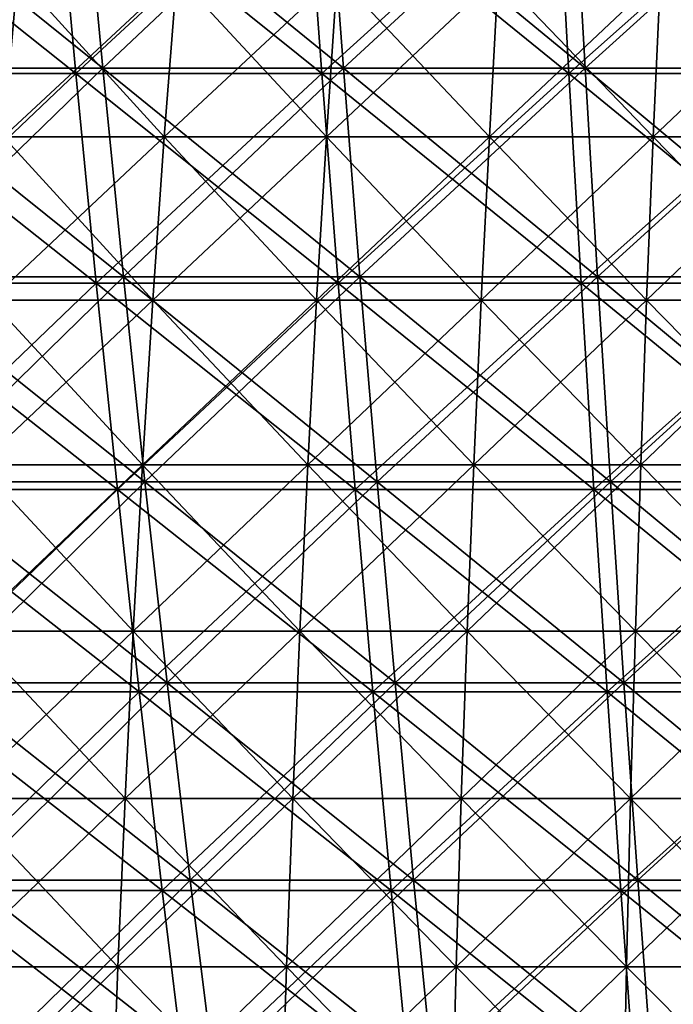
# Model space of a CAD drawing. Header units: millimetres. Extents: x -125 to 125, y -45 to 4025.
# Tile 353 of 656: x -17.08 to -8.45, y 3947.33 to 3960.33. Entities that reach past the tile are written whole.
import ezdxf

# ---------------------------------------------------------------- set-up
doc = ezdxf.new("R2010")
doc.units = ezdxf.units.MM
doc.header["$LTSCALE"] = 6.999206
for name, color, linetype in [('21', 7, 'CONTINUOUS'), ('22', 7, 'CONTINUOUS'), ('23', 7, 'CONTINUOUS'), ('24', 7, 'CONTINUOUS'), ('26', 7, 'CONTINUOUS'), ('27', 7, 'CONTINUOUS')]:
    doc.layers.add(name, color=color, linetype=linetype)

msp = doc.modelspace()

# ---------------------------------------------------------------- linework, layer by layer
at = {"layer": '21', "color": 7, "linetype": 'CONTINUOUS'}
for points in [[(-19.576, 3959.619, 104.724), (-16.342, 3959.619, 105.277), (-19.884, 3962.434, 106.372), (-19.576, 3959.619, 104.724)], [(-19.884, 3962.434, 106.372), (-16.342, 3959.619, 105.277), (-16.599, 3962.434, 106.934), (-19.884, 3962.434, 106.372)], [(-16.342, 3959.619, 105.277), (-13.092, 3959.619, 105.73), (-16.599, 3962.434, 106.934), (-16.342, 3959.619, 105.277)], [(-16.599, 3962.434, 106.934), (-13.092, 3959.619, 105.73), (-13.298, 3962.434, 107.395), (-16.599, 3962.434, 106.934)], [(-13.092, 3959.619, 105.73), (-9.83, 3959.619, 106.083), (-13.298, 3962.434, 107.395), (-13.092, 3959.619, 105.73)], [(-13.298, 3962.434, 107.395), (-9.83, 3959.619, 106.083), (-9.985, 3962.434, 107.753), (-13.298, 3962.434, 107.395)], [(-9.83, 3959.619, 106.083), (-6.559, 3959.619, 106.336), (-9.985, 3962.434, 107.753), (-9.83, 3959.619, 106.083)], [(-9.985, 3962.434, 107.753), (-6.559, 3959.619, 106.336), (-6.662, 3962.434, 108.01), (-9.985, 3962.434, 107.753)], [(-19.255, 3956.849, 103.003), (-16.074, 3956.849, 103.548), (-19.576, 3959.619, 104.724), (-19.255, 3956.849, 103.003)], [(-19.576, 3959.619, 104.724), (-16.074, 3956.849, 103.548), (-16.342, 3959.619, 105.277), (-19.576, 3959.619, 104.724)], [(-16.074, 3956.849, 103.548), (-12.877, 3956.849, 103.993), (-16.342, 3959.619, 105.277), (-16.074, 3956.849, 103.548)], [(-16.342, 3959.619, 105.277), (-12.877, 3956.849, 103.993), (-13.092, 3959.619, 105.73), (-16.342, 3959.619, 105.277)], [(-12.877, 3956.849, 103.993), (-9.669, 3956.849, 104.341), (-13.092, 3959.619, 105.73), (-12.877, 3956.849, 103.993)], [(-13.092, 3959.619, 105.73), (-9.669, 3956.849, 104.341), (-9.83, 3959.619, 106.083), (-13.092, 3959.619, 105.73)], [(-9.669, 3956.849, 104.341), (-6.451, 3956.849, 104.589), (-9.83, 3959.619, 106.083), (-9.669, 3956.849, 104.341)], [(-9.83, 3959.619, 106.083), (-6.451, 3956.849, 104.589), (-6.559, 3959.619, 106.336), (-9.83, 3959.619, 106.083)], [(-18.92, 3954.126, 101.212), (-15.794, 3954.126, 101.747), (-19.255, 3956.849, 103.003), (-18.92, 3954.126, 101.212)], [(-19.255, 3956.849, 103.003), (-15.794, 3954.126, 101.747), (-16.074, 3956.849, 103.548), (-19.255, 3956.849, 103.003)], [(-15.794, 3954.126, 101.747), (-12.653, 3954.126, 102.185), (-16.074, 3956.849, 103.548), (-15.794, 3954.126, 101.747)], [(-16.074, 3956.849, 103.548), (-12.653, 3954.126, 102.185), (-12.877, 3956.849, 103.993), (-16.074, 3956.849, 103.548)], [(-12.653, 3954.126, 102.185), (-9.5, 3954.126, 102.526), (-12.877, 3956.849, 103.993), (-12.653, 3954.126, 102.185)], [(-12.877, 3956.849, 103.993), (-9.5, 3954.126, 102.526), (-9.669, 3956.849, 104.341), (-12.877, 3956.849, 103.993)], [(-9.5, 3954.126, 102.526), (-6.339, 3954.126, 102.77), (-9.669, 3956.849, 104.341), (-9.5, 3954.126, 102.526)], [(-9.669, 3956.849, 104.341), (-6.339, 3954.126, 102.77), (-6.451, 3956.849, 104.589), (-9.669, 3956.849, 104.341)], [(-18.572, 3951.452, 99.352), (-15.504, 3951.452, 99.876), (-18.92, 3954.126, 101.212), (-18.572, 3951.452, 99.352)], [(-18.92, 3954.126, 101.212), (-15.504, 3951.452, 99.876), (-15.794, 3954.126, 101.747), (-18.92, 3954.126, 101.212)], [(-15.504, 3951.452, 99.876), (-12.421, 3951.452, 100.307), (-15.794, 3954.126, 101.747), (-15.504, 3951.452, 99.876)], [(-15.794, 3954.126, 101.747), (-12.421, 3951.452, 100.307), (-12.653, 3954.126, 102.185), (-15.794, 3954.126, 101.747)], [(-12.421, 3951.452, 100.307), (-9.326, 3951.452, 100.641), (-12.653, 3954.126, 102.185), (-12.421, 3951.452, 100.307)], [(-12.653, 3954.126, 102.185), (-9.326, 3951.452, 100.641), (-9.5, 3954.126, 102.526), (-12.653, 3954.126, 102.185)], [(-9.326, 3951.452, 100.641), (-6.222, 3951.452, 100.881), (-9.5, 3954.126, 102.526), (-9.326, 3951.452, 100.641)], [(-9.5, 3954.126, 102.526), (-6.222, 3951.452, 100.881), (-6.339, 3954.126, 102.77), (-9.5, 3954.126, 102.526)], [(-18.211, 3948.828, 97.423), (-15.203, 3948.828, 97.937), (-18.572, 3951.452, 99.352), (-18.211, 3948.828, 97.423)], [(-18.572, 3951.452, 99.352), (-15.203, 3948.828, 97.937), (-15.504, 3951.452, 99.876), (-18.572, 3951.452, 99.352)], [(-15.203, 3948.828, 97.937), (-12.179, 3948.828, 98.359), (-15.504, 3951.452, 99.876), (-15.203, 3948.828, 97.937)], [(-15.504, 3951.452, 99.876), (-12.179, 3948.828, 98.359), (-12.421, 3951.452, 100.307), (-15.504, 3951.452, 99.876)], [(-12.179, 3948.828, 98.359), (-9.145, 3948.828, 98.687), (-12.421, 3951.452, 100.307), (-12.179, 3948.828, 98.359)], [(-12.421, 3951.452, 100.307), (-9.145, 3948.828, 98.687), (-9.326, 3951.452, 100.641), (-12.421, 3951.452, 100.307)], [(-9.145, 3948.828, 98.687), (-6.101, 3948.828, 98.922), (-9.326, 3951.452, 100.641), (-9.145, 3948.828, 98.687)], [(-9.326, 3951.452, 100.641), (-6.101, 3948.828, 98.922), (-6.222, 3951.452, 100.881), (-9.326, 3951.452, 100.641)], [(-17.838, 3946.257, 95.427), (-14.891, 3946.257, 95.931), (-18.211, 3948.828, 97.423), (-17.838, 3946.257, 95.427)], [(-18.211, 3948.828, 97.423), (-14.891, 3946.257, 95.931), (-15.203, 3948.828, 97.937), (-18.211, 3948.828, 97.423)], [(-14.891, 3946.257, 95.931), (-11.93, 3946.257, 96.344), (-15.203, 3948.828, 97.937), (-14.891, 3946.257, 95.931)], [(-15.203, 3948.828, 97.937), (-11.93, 3946.257, 96.344), (-12.179, 3948.828, 98.359), (-15.203, 3948.828, 97.937)], [(-11.93, 3946.257, 96.344), (-8.957, 3946.257, 96.666), (-12.179, 3948.828, 98.359), (-11.93, 3946.257, 96.344)], [(-12.179, 3948.828, 98.359), (-8.957, 3946.257, 96.666), (-9.145, 3948.828, 98.687), (-12.179, 3948.828, 98.359)], [(-8.957, 3946.257, 96.666), (-5.976, 3946.257, 96.896), (-9.145, 3948.828, 98.687), (-8.957, 3946.257, 96.666)], [(-9.145, 3948.828, 98.687), (-5.976, 3946.257, 96.896), (-6.101, 3948.828, 98.922), (-9.145, 3948.828, 98.687)]]:
    msp.add_3dface(points, dxfattribs=at)
at = {"layer": '22', "color": 7, "linetype": 'CONTINUOUS'}
for points in [[(-16.599, 3962.434, -106.934), (-19.576, 3959.619, -104.724), (-19.884, 3962.434, -106.372), (-16.599, 3962.434, -106.934)], [(-16.342, 3959.619, -105.277), (-19.576, 3959.619, -104.724), (-16.599, 3962.434, -106.934), (-16.342, 3959.619, -105.277)], [(-13.298, 3962.434, -107.395), (-16.342, 3959.619, -105.277), (-16.599, 3962.434, -106.934), (-13.298, 3962.434, -107.395)], [(-13.092, 3959.619, -105.73), (-16.342, 3959.619, -105.277), (-13.298, 3962.434, -107.395), (-13.092, 3959.619, -105.73)], [(-9.985, 3962.434, -107.753), (-13.092, 3959.619, -105.73), (-13.298, 3962.434, -107.395), (-9.985, 3962.434, -107.753)], [(-9.83, 3959.619, -106.083), (-13.092, 3959.619, -105.73), (-9.985, 3962.434, -107.753), (-9.83, 3959.619, -106.083)], [(-6.662, 3962.434, -108.01), (-9.83, 3959.619, -106.083), (-9.985, 3962.434, -107.753), (-6.662, 3962.434, -108.01)], [(-6.559, 3959.619, -106.336), (-9.83, 3959.619, -106.083), (-6.662, 3962.434, -108.01), (-6.559, 3959.619, -106.336)], [(-16.342, 3959.619, -105.277), (-19.255, 3956.849, -103.003), (-19.576, 3959.619, -104.724), (-16.342, 3959.619, -105.277)], [(-16.074, 3956.849, -103.548), (-19.255, 3956.849, -103.003), (-16.342, 3959.619, -105.277), (-16.074, 3956.849, -103.548)], [(-13.092, 3959.619, -105.73), (-16.074, 3956.849, -103.548), (-16.342, 3959.619, -105.277), (-13.092, 3959.619, -105.73)], [(-12.877, 3956.849, -103.993), (-16.074, 3956.849, -103.548), (-13.092, 3959.619, -105.73), (-12.877, 3956.849, -103.993)], [(-9.83, 3959.619, -106.083), (-12.877, 3956.849, -103.993), (-13.092, 3959.619, -105.73), (-9.83, 3959.619, -106.083)], [(-9.669, 3956.849, -104.341), (-12.877, 3956.849, -103.993), (-9.83, 3959.619, -106.083), (-9.669, 3956.849, -104.341)], [(-6.559, 3959.619, -106.336), (-9.669, 3956.849, -104.341), (-9.83, 3959.619, -106.083), (-6.559, 3959.619, -106.336)], [(-6.451, 3956.849, -104.589), (-9.669, 3956.849, -104.341), (-6.559, 3959.619, -106.336), (-6.451, 3956.849, -104.589)], [(-16.074, 3956.849, -103.548), (-18.92, 3954.126, -101.212), (-19.255, 3956.849, -103.003), (-16.074, 3956.849, -103.548)], [(-15.794, 3954.126, -101.747), (-18.92, 3954.126, -101.212), (-16.074, 3956.849, -103.548), (-15.794, 3954.126, -101.747)], [(-12.877, 3956.849, -103.993), (-15.794, 3954.126, -101.747), (-16.074, 3956.849, -103.548), (-12.877, 3956.849, -103.993)], [(-12.653, 3954.126, -102.185), (-15.794, 3954.126, -101.747), (-12.877, 3956.849, -103.993), (-12.653, 3954.126, -102.185)], [(-9.669, 3956.849, -104.341), (-12.653, 3954.126, -102.185), (-12.877, 3956.849, -103.993), (-9.669, 3956.849, -104.341)], [(-9.5, 3954.126, -102.526), (-12.653, 3954.126, -102.185), (-9.669, 3956.849, -104.341), (-9.5, 3954.126, -102.526)], [(-6.451, 3956.849, -104.589), (-9.5, 3954.126, -102.526), (-9.669, 3956.849, -104.341), (-6.451, 3956.849, -104.589)], [(-6.339, 3954.126, -102.77), (-9.5, 3954.126, -102.526), (-6.451, 3956.849, -104.589), (-6.339, 3954.126, -102.77)], [(-15.794, 3954.126, -101.747), (-18.572, 3951.452, -99.352), (-18.92, 3954.126, -101.212), (-15.794, 3954.126, -101.747)], [(-15.504, 3951.452, -99.876), (-18.572, 3951.452, -99.352), (-15.794, 3954.126, -101.747), (-15.504, 3951.452, -99.876)], [(-12.653, 3954.126, -102.185), (-15.504, 3951.452, -99.876), (-15.794, 3954.126, -101.747), (-12.653, 3954.126, -102.185)], [(-12.421, 3951.452, -100.307), (-15.504, 3951.452, -99.876), (-12.653, 3954.126, -102.185), (-12.421, 3951.452, -100.307)], [(-9.5, 3954.126, -102.526), (-12.421, 3951.452, -100.307), (-12.653, 3954.126, -102.185), (-9.5, 3954.126, -102.526)], [(-9.326, 3951.452, -100.641), (-12.421, 3951.452, -100.307), (-9.5, 3954.126, -102.526), (-9.326, 3951.452, -100.641)], [(-6.339, 3954.126, -102.77), (-9.326, 3951.452, -100.641), (-9.5, 3954.126, -102.526), (-6.339, 3954.126, -102.77)], [(-6.222, 3951.452, -100.881), (-9.326, 3951.452, -100.641), (-6.339, 3954.126, -102.77), (-6.222, 3951.452, -100.881)], [(-15.504, 3951.452, -99.876), (-18.211, 3948.828, -97.423), (-18.572, 3951.452, -99.352), (-15.504, 3951.452, -99.876)], [(-15.203, 3948.828, -97.937), (-18.211, 3948.828, -97.423), (-15.504, 3951.452, -99.876), (-15.203, 3948.828, -97.937)], [(-12.421, 3951.452, -100.307), (-15.203, 3948.828, -97.937), (-15.504, 3951.452, -99.876), (-12.421, 3951.452, -100.307)], [(-12.179, 3948.828, -98.359), (-15.203, 3948.828, -97.937), (-12.421, 3951.452, -100.307), (-12.179, 3948.828, -98.359)], [(-9.326, 3951.452, -100.641), (-12.179, 3948.828, -98.359), (-12.421, 3951.452, -100.307), (-9.326, 3951.452, -100.641)], [(-9.145, 3948.828, -98.687), (-12.179, 3948.828, -98.359), (-9.326, 3951.452, -100.641), (-9.145, 3948.828, -98.687)], [(-6.222, 3951.452, -100.881), (-9.145, 3948.828, -98.687), (-9.326, 3951.452, -100.641), (-6.222, 3951.452, -100.881)], [(-6.101, 3948.828, -98.922), (-9.145, 3948.828, -98.687), (-6.222, 3951.452, -100.881), (-6.101, 3948.828, -98.922)], [(-15.203, 3948.828, -97.937), (-17.838, 3946.257, -95.427), (-18.211, 3948.828, -97.423), (-15.203, 3948.828, -97.937)], [(-14.891, 3946.257, -95.931), (-17.838, 3946.257, -95.427), (-15.203, 3948.828, -97.937), (-14.891, 3946.257, -95.931)], [(-12.179, 3948.828, -98.359), (-14.891, 3946.257, -95.931), (-15.203, 3948.828, -97.937), (-12.179, 3948.828, -98.359)], [(-11.93, 3946.257, -96.344), (-14.891, 3946.257, -95.931), (-12.179, 3948.828, -98.359), (-11.93, 3946.257, -96.344)], [(-9.145, 3948.828, -98.687), (-11.93, 3946.257, -96.344), (-12.179, 3948.828, -98.359), (-9.145, 3948.828, -98.687)], [(-8.957, 3946.257, -96.666), (-11.93, 3946.257, -96.344), (-9.145, 3948.828, -98.687), (-8.957, 3946.257, -96.666)], [(-6.101, 3948.828, -98.922), (-8.957, 3946.257, -96.666), (-9.145, 3948.828, -98.687), (-6.101, 3948.828, -98.922)], [(-5.976, 3946.257, -96.896), (-8.957, 3946.257, -96.666), (-6.101, 3948.828, -98.922), (-5.976, 3946.257, -96.896)]]:
    msp.add_3dface(points, dxfattribs=at)
at = {"layer": '23', "color": 7, "linetype": 'CONTINUOUS'}
for points in [[(-19.152, 3959.688, -102.453), (-15.988, 3959.688, -102.994), (-19.465, 3962.489, -104.128), (-19.152, 3959.688, -102.453)], [(-19.465, 3962.489, -104.128), (-15.988, 3959.688, -102.994), (-16.249, 3962.489, -104.678), (-19.465, 3962.489, -104.128)], [(-15.988, 3959.688, -102.994), (-12.808, 3959.688, -103.438), (-16.249, 3962.489, -104.678), (-15.988, 3959.688, -102.994)], [(-16.249, 3962.489, -104.678), (-12.808, 3959.688, -103.438), (-13.018, 3962.489, -105.128), (-16.249, 3962.489, -104.678)], [(-12.808, 3959.688, -103.438), (-9.617, 3959.688, -103.783), (-13.018, 3962.489, -105.128), (-12.808, 3959.688, -103.438)], [(-13.018, 3962.489, -105.128), (-9.617, 3959.688, -103.783), (-9.774, 3962.489, -105.479), (-13.018, 3962.489, -105.128)], [(-9.617, 3959.688, -103.783), (-6.416, 3959.688, -104.03), (-9.774, 3962.489, -105.479), (-9.617, 3959.688, -103.783)], [(-9.774, 3962.489, -105.479), (-6.416, 3959.688, -104.03), (-6.521, 3962.489, -105.73), (-9.774, 3962.489, -105.479)], [(-18.825, 3956.933, -100.705), (-15.715, 3956.933, -101.237), (-19.152, 3959.688, -102.453), (-18.825, 3956.933, -100.705)], [(-19.152, 3959.688, -102.453), (-15.715, 3956.933, -101.237), (-15.988, 3959.688, -102.994), (-19.152, 3959.688, -102.453)], [(-15.715, 3956.933, -101.237), (-12.59, 3956.933, -101.673), (-15.988, 3959.688, -102.994), (-15.715, 3956.933, -101.237)], [(-15.988, 3959.688, -102.994), (-12.59, 3956.933, -101.673), (-12.808, 3959.688, -103.438), (-15.988, 3959.688, -102.994)], [(-12.59, 3956.933, -101.673), (-9.453, 3956.933, -102.013), (-12.808, 3959.688, -103.438), (-12.59, 3956.933, -101.673)], [(-12.808, 3959.688, -103.438), (-9.453, 3956.933, -102.013), (-9.617, 3959.688, -103.783), (-12.808, 3959.688, -103.438)], [(-9.453, 3956.933, -102.013), (-6.307, 3956.933, -102.255), (-9.617, 3959.688, -103.783), (-9.453, 3956.933, -102.013)], [(-9.617, 3959.688, -103.783), (-6.307, 3956.933, -102.255), (-6.416, 3959.688, -104.03), (-9.617, 3959.688, -103.783)], [(-18.485, 3954.227, -98.886), (-15.431, 3954.227, -99.408), (-18.825, 3956.933, -100.705), (-18.485, 3954.227, -98.886)], [(-18.825, 3956.933, -100.705), (-15.431, 3954.227, -99.408), (-15.715, 3956.933, -101.237), (-18.825, 3956.933, -100.705)], [(-15.431, 3954.227, -99.408), (-12.362, 3954.227, -99.837), (-15.715, 3956.933, -101.237), (-15.431, 3954.227, -99.408)], [(-15.715, 3956.933, -101.237), (-12.362, 3954.227, -99.837), (-12.59, 3956.933, -101.673), (-15.715, 3956.933, -101.237)], [(-12.362, 3954.227, -99.837), (-9.282, 3954.227, -100.17), (-12.59, 3956.933, -101.673), (-12.362, 3954.227, -99.837)], [(-12.59, 3956.933, -101.673), (-9.282, 3954.227, -100.17), (-9.453, 3956.933, -102.013), (-12.59, 3956.933, -101.673)], [(-9.282, 3954.227, -100.17), (-6.193, 3954.227, -100.408), (-9.453, 3956.933, -102.013), (-9.282, 3954.227, -100.17)], [(-9.453, 3956.933, -102.013), (-6.193, 3954.227, -100.408), (-6.307, 3956.933, -102.255), (-9.453, 3956.933, -102.013)], [(-18.132, 3951.571, -96.997), (-15.136, 3951.571, -97.509), (-18.485, 3954.227, -98.886), (-18.132, 3951.571, -96.997)], [(-18.485, 3954.227, -98.886), (-15.136, 3951.571, -97.509), (-15.431, 3954.227, -99.408), (-18.485, 3954.227, -98.886)], [(-15.136, 3951.571, -97.509), (-12.126, 3951.571, -97.929), (-15.431, 3954.227, -99.408), (-15.136, 3951.571, -97.509)], [(-15.431, 3954.227, -99.408), (-12.126, 3951.571, -97.929), (-12.362, 3954.227, -99.837), (-15.431, 3954.227, -99.408)], [(-12.126, 3951.571, -97.929), (-9.105, 3951.571, -98.256), (-12.362, 3954.227, -99.837), (-12.126, 3951.571, -97.929)], [(-12.362, 3954.227, -99.837), (-9.105, 3951.571, -98.256), (-9.282, 3954.227, -100.17), (-12.362, 3954.227, -99.837)], [(-9.105, 3951.571, -98.256), (-6.075, 3951.571, -98.49), (-9.282, 3954.227, -100.17), (-9.105, 3951.571, -98.256)], [(-9.282, 3954.227, -100.17), (-6.075, 3951.571, -98.49), (-6.193, 3954.227, -100.408), (-9.282, 3954.227, -100.17)], [(-17.766, 3948.967, -95.038), (-14.831, 3948.967, -95.54), (-18.132, 3951.571, -96.997), (-17.766, 3948.967, -95.038)], [(-18.132, 3951.571, -96.997), (-14.831, 3948.967, -95.54), (-15.136, 3951.571, -97.509), (-18.132, 3951.571, -96.997)], [(-14.831, 3948.967, -95.54), (-11.881, 3948.967, -95.952), (-15.136, 3951.571, -97.509), (-14.831, 3948.967, -95.54)], [(-15.136, 3951.571, -97.509), (-11.881, 3948.967, -95.952), (-12.126, 3951.571, -97.929), (-15.136, 3951.571, -97.509)], [(-11.881, 3948.967, -95.952), (-8.921, 3948.967, -96.272), (-12.126, 3951.571, -97.929), (-11.881, 3948.967, -95.952)], [(-12.126, 3951.571, -97.929), (-8.921, 3948.967, -96.272), (-9.105, 3951.571, -98.256), (-12.126, 3951.571, -97.929)], [(-8.921, 3948.967, -96.272), (-5.952, 3948.967, -96.501), (-9.105, 3951.571, -98.256), (-8.921, 3948.967, -96.272)], [(-9.105, 3951.571, -98.256), (-5.952, 3948.967, -96.501), (-6.075, 3951.571, -98.49), (-9.105, 3951.571, -98.256)], [(-17.387, 3946.417, -93.013), (-14.514, 3946.417, -93.504), (-17.766, 3948.967, -95.038), (-17.387, 3946.417, -93.013)], [(-17.766, 3948.967, -95.038), (-14.514, 3946.417, -93.504), (-14.831, 3948.967, -95.54), (-17.766, 3948.967, -95.038)], [(-14.514, 3946.417, -93.504), (-11.628, 3946.417, -93.907), (-14.831, 3948.967, -95.54), (-14.514, 3946.417, -93.504)], [(-14.831, 3948.967, -95.54), (-11.628, 3946.417, -93.907), (-11.881, 3948.967, -95.952), (-14.831, 3948.967, -95.54)], [(-11.628, 3946.417, -93.907), (-8.731, 3946.417, -94.22), (-11.881, 3948.967, -95.952), (-11.628, 3946.417, -93.907)], [(-11.881, 3948.967, -95.952), (-8.731, 3946.417, -94.22), (-8.921, 3948.967, -96.272), (-11.881, 3948.967, -95.952)], [(-8.731, 3946.417, -94.22), (-5.825, 3946.417, -94.444), (-8.921, 3948.967, -96.272), (-8.731, 3946.417, -94.22)], [(-8.921, 3948.967, -96.272), (-5.825, 3946.417, -94.444), (-5.952, 3948.967, -96.501), (-8.921, 3948.967, -96.272)]]:
    msp.add_3dface(points, dxfattribs=at)
at = {"layer": '24', "color": 7, "linetype": 'CONTINUOUS'}
for points in [[(-16.249, 3962.489, 104.678), (-19.152, 3959.688, 102.453), (-19.465, 3962.489, 104.128), (-16.249, 3962.489, 104.678)], [(-15.988, 3959.688, 102.994), (-19.152, 3959.688, 102.453), (-16.249, 3962.489, 104.678), (-15.988, 3959.688, 102.994)], [(-13.018, 3962.489, 105.128), (-15.988, 3959.688, 102.994), (-16.249, 3962.489, 104.678), (-13.018, 3962.489, 105.128)], [(-12.808, 3959.688, 103.438), (-15.988, 3959.688, 102.994), (-13.018, 3962.489, 105.128), (-12.808, 3959.688, 103.438)], [(-9.774, 3962.489, 105.479), (-12.808, 3959.688, 103.438), (-13.018, 3962.489, 105.128), (-9.774, 3962.489, 105.479)], [(-9.617, 3959.688, 103.783), (-12.808, 3959.688, 103.438), (-9.774, 3962.489, 105.479), (-9.617, 3959.688, 103.783)], [(-6.521, 3962.489, 105.73), (-9.617, 3959.688, 103.783), (-9.774, 3962.489, 105.479), (-6.521, 3962.489, 105.73)], [(-6.416, 3959.688, 104.03), (-9.617, 3959.688, 103.783), (-6.521, 3962.489, 105.73), (-6.416, 3959.688, 104.03)], [(-15.988, 3959.688, 102.994), (-18.825, 3956.933, 100.705), (-19.152, 3959.688, 102.453), (-15.988, 3959.688, 102.994)], [(-15.715, 3956.933, 101.237), (-18.825, 3956.933, 100.705), (-15.988, 3959.688, 102.994), (-15.715, 3956.933, 101.237)], [(-12.808, 3959.688, 103.438), (-15.715, 3956.933, 101.237), (-15.988, 3959.688, 102.994), (-12.808, 3959.688, 103.438)], [(-12.59, 3956.933, 101.673), (-15.715, 3956.933, 101.237), (-12.808, 3959.688, 103.438), (-12.59, 3956.933, 101.673)], [(-9.617, 3959.688, 103.783), (-12.59, 3956.933, 101.673), (-12.808, 3959.688, 103.438), (-9.617, 3959.688, 103.783)], [(-9.453, 3956.933, 102.013), (-12.59, 3956.933, 101.673), (-9.617, 3959.688, 103.783), (-9.453, 3956.933, 102.013)], [(-6.416, 3959.688, 104.03), (-9.453, 3956.933, 102.013), (-9.617, 3959.688, 103.783), (-6.416, 3959.688, 104.03)], [(-6.307, 3956.933, 102.255), (-9.453, 3956.933, 102.013), (-6.416, 3959.688, 104.03), (-6.307, 3956.933, 102.255)], [(-15.715, 3956.933, 101.237), (-18.485, 3954.227, 98.886), (-18.825, 3956.933, 100.705), (-15.715, 3956.933, 101.237)], [(-15.431, 3954.227, 99.408), (-18.485, 3954.227, 98.886), (-15.715, 3956.933, 101.237), (-15.431, 3954.227, 99.408)], [(-12.59, 3956.933, 101.673), (-15.431, 3954.227, 99.408), (-15.715, 3956.933, 101.237), (-12.59, 3956.933, 101.673)], [(-12.362, 3954.227, 99.837), (-15.431, 3954.227, 99.408), (-12.59, 3956.933, 101.673), (-12.362, 3954.227, 99.837)], [(-9.453, 3956.933, 102.013), (-12.362, 3954.227, 99.837), (-12.59, 3956.933, 101.673), (-9.453, 3956.933, 102.013)], [(-9.282, 3954.227, 100.17), (-12.362, 3954.227, 99.837), (-9.453, 3956.933, 102.013), (-9.282, 3954.227, 100.17)], [(-6.307, 3956.933, 102.255), (-9.282, 3954.227, 100.17), (-9.453, 3956.933, 102.013), (-6.307, 3956.933, 102.255)], [(-6.193, 3954.227, 100.408), (-9.282, 3954.227, 100.17), (-6.307, 3956.933, 102.255), (-6.193, 3954.227, 100.408)], [(-15.431, 3954.227, 99.408), (-18.132, 3951.571, 96.997), (-18.485, 3954.227, 98.886), (-15.431, 3954.227, 99.408)], [(-15.136, 3951.571, 97.509), (-18.132, 3951.571, 96.997), (-15.431, 3954.227, 99.408), (-15.136, 3951.571, 97.509)], [(-12.362, 3954.227, 99.837), (-15.136, 3951.571, 97.509), (-15.431, 3954.227, 99.408), (-12.362, 3954.227, 99.837)], [(-12.126, 3951.571, 97.929), (-15.136, 3951.571, 97.509), (-12.362, 3954.227, 99.837), (-12.126, 3951.571, 97.929)], [(-9.282, 3954.227, 100.17), (-12.126, 3951.571, 97.929), (-12.362, 3954.227, 99.837), (-9.282, 3954.227, 100.17)], [(-9.105, 3951.571, 98.256), (-12.126, 3951.571, 97.929), (-9.282, 3954.227, 100.17), (-9.105, 3951.571, 98.256)], [(-6.193, 3954.227, 100.408), (-9.105, 3951.571, 98.256), (-9.282, 3954.227, 100.17), (-6.193, 3954.227, 100.408)], [(-6.075, 3951.571, 98.49), (-9.105, 3951.571, 98.256), (-6.193, 3954.227, 100.408), (-6.075, 3951.571, 98.49)], [(-15.136, 3951.571, 97.509), (-17.766, 3948.967, 95.038), (-18.132, 3951.571, 96.997), (-15.136, 3951.571, 97.509)], [(-14.831, 3948.967, 95.54), (-17.766, 3948.967, 95.038), (-15.136, 3951.571, 97.509), (-14.831, 3948.967, 95.54)], [(-12.126, 3951.571, 97.929), (-14.831, 3948.967, 95.54), (-15.136, 3951.571, 97.509), (-12.126, 3951.571, 97.929)], [(-11.881, 3948.967, 95.952), (-14.831, 3948.967, 95.54), (-12.126, 3951.571, 97.929), (-11.881, 3948.967, 95.952)], [(-9.105, 3951.571, 98.256), (-11.881, 3948.967, 95.952), (-12.126, 3951.571, 97.929), (-9.105, 3951.571, 98.256)], [(-8.921, 3948.967, 96.272), (-11.881, 3948.967, 95.952), (-9.105, 3951.571, 98.256), (-8.921, 3948.967, 96.272)], [(-6.075, 3951.571, 98.49), (-8.921, 3948.967, 96.272), (-9.105, 3951.571, 98.256), (-6.075, 3951.571, 98.49)], [(-5.952, 3948.967, 96.501), (-8.921, 3948.967, 96.272), (-6.075, 3951.571, 98.49), (-5.952, 3948.967, 96.501)], [(-14.831, 3948.967, 95.54), (-17.387, 3946.417, 93.013), (-17.766, 3948.967, 95.038), (-14.831, 3948.967, 95.54)], [(-14.514, 3946.417, 93.504), (-17.387, 3946.417, 93.013), (-14.831, 3948.967, 95.54), (-14.514, 3946.417, 93.504)], [(-11.881, 3948.967, 95.952), (-14.514, 3946.417, 93.504), (-14.831, 3948.967, 95.54), (-11.881, 3948.967, 95.952)], [(-11.628, 3946.417, 93.907), (-14.514, 3946.417, 93.504), (-11.881, 3948.967, 95.952), (-11.628, 3946.417, 93.907)], [(-8.921, 3948.967, 96.272), (-11.628, 3946.417, 93.907), (-11.881, 3948.967, 95.952), (-8.921, 3948.967, 96.272)], [(-8.731, 3946.417, 94.22), (-11.628, 3946.417, 93.907), (-8.921, 3948.967, 96.272), (-8.731, 3946.417, 94.22)], [(-5.952, 3948.967, 96.501), (-8.731, 3946.417, 94.22), (-8.921, 3948.967, 96.272), (-5.952, 3948.967, 96.501)], [(-5.825, 3946.417, 94.444), (-8.731, 3946.417, 94.22), (-5.952, 3948.967, 96.501), (-5.825, 3946.417, 94.444)]]:
    msp.add_3dface(points, dxfattribs=at)
at = {"layer": '26', "color": 7, "linetype": 'CONTINUOUS'}
for points in [[(-17.3, 3958.78, 68.785), (-15.174, 3958.78, 69.285), (-17.112, 3960.913, 68.039), (-17.3, 3958.78, 68.785)], [(-17.112, 3960.913, 68.039), (-15.174, 3958.78, 69.285), (-15.009, 3960.913, 68.533), (-17.112, 3960.913, 68.039)], [(-15.174, 3958.78, 69.285), (-13.033, 3958.78, 69.719), (-15.009, 3960.913, 68.533), (-15.174, 3958.78, 69.285)], [(-15.009, 3960.913, 68.533), (-13.033, 3958.78, 69.719), (-12.891, 3960.913, 68.963), (-15.009, 3960.913, 68.533)], [(-13.033, 3958.78, 69.719), (-10.88, 3958.78, 70.088), (-12.891, 3960.913, 68.963), (-13.033, 3958.78, 69.719)], [(-12.891, 3960.913, 68.963), (-10.88, 3958.78, 70.088), (-10.762, 3960.913, 69.327), (-12.891, 3960.913, 68.963)], [(-10.88, 3958.78, 70.088), (-8.716, 3958.78, 70.389), (-10.762, 3960.913, 69.327), (-10.88, 3958.78, 70.088)], [(-10.762, 3960.913, 69.327), (-8.716, 3958.78, 70.389), (-8.622, 3960.913, 69.626), (-10.762, 3960.913, 69.327)], [(-8.716, 3958.78, 70.389), (-6.544, 3958.78, 70.624), (-8.622, 3960.913, 69.626), (-8.716, 3958.78, 70.389)], [(-8.622, 3960.913, 69.626), (-6.544, 3958.78, 70.624), (-6.473, 3960.913, 69.858), (-8.622, 3960.913, 69.626)], [(-17.472, 3956.624, 69.468), (-15.324, 3956.624, 69.973), (-17.3, 3958.78, 68.785), (-17.472, 3956.624, 69.468)], [(-17.3, 3958.78, 68.785), (-15.324, 3956.624, 69.973), (-15.174, 3958.78, 69.285), (-17.3, 3958.78, 68.785)], [(-15.324, 3956.624, 69.973), (-13.162, 3956.624, 70.412), (-15.174, 3958.78, 69.285), (-15.324, 3956.624, 69.973)], [(-15.174, 3958.78, 69.285), (-13.162, 3956.624, 70.412), (-13.033, 3958.78, 69.719), (-15.174, 3958.78, 69.285)], [(-13.162, 3956.624, 70.412), (-10.988, 3956.624, 70.784), (-13.033, 3958.78, 69.719), (-13.162, 3956.624, 70.412)], [(-13.033, 3958.78, 69.719), (-10.988, 3956.624, 70.784), (-10.88, 3958.78, 70.088), (-13.033, 3958.78, 69.719)], [(-10.988, 3956.624, 70.784), (-8.803, 3956.624, 71.089), (-10.88, 3958.78, 70.088), (-10.988, 3956.624, 70.784)], [(-10.88, 3958.78, 70.088), (-8.803, 3956.624, 71.089), (-8.716, 3958.78, 70.389), (-10.88, 3958.78, 70.088)], [(-8.803, 3956.624, 71.089), (-6.609, 3956.624, 71.326), (-8.716, 3958.78, 70.389), (-8.803, 3956.624, 71.089)], [(-8.716, 3958.78, 70.389), (-6.609, 3956.624, 71.326), (-6.544, 3958.78, 70.624), (-8.716, 3958.78, 70.389)], [(-17.628, 3954.448, 70.088), (-15.461, 3954.448, 70.598), (-17.472, 3956.624, 69.468), (-17.628, 3954.448, 70.088)], [(-17.472, 3956.624, 69.468), (-15.461, 3954.448, 70.598), (-15.324, 3956.624, 69.973), (-17.472, 3956.624, 69.468)], [(-15.461, 3954.448, 70.598), (-13.28, 3954.448, 71.04), (-15.324, 3956.624, 69.973), (-15.461, 3954.448, 70.598)], [(-15.324, 3956.624, 69.973), (-13.28, 3954.448, 71.04), (-13.162, 3956.624, 70.412), (-15.324, 3956.624, 69.973)], [(-13.28, 3954.448, 71.04), (-11.086, 3954.448, 71.416), (-13.162, 3956.624, 70.412), (-13.28, 3954.448, 71.04)], [(-13.162, 3956.624, 70.412), (-11.086, 3954.448, 71.416), (-10.988, 3956.624, 70.784), (-13.162, 3956.624, 70.412)], [(-11.086, 3954.448, 71.416), (-8.881, 3954.448, 71.723), (-10.988, 3956.624, 70.784), (-11.086, 3954.448, 71.416)], [(-10.988, 3956.624, 70.784), (-8.881, 3954.448, 71.723), (-8.803, 3956.624, 71.089), (-10.988, 3956.624, 70.784)], [(-8.881, 3954.448, 71.723), (-6.668, 3954.448, 71.963), (-8.803, 3956.624, 71.089), (-8.881, 3954.448, 71.723)], [(-8.803, 3956.624, 71.089), (-6.668, 3954.448, 71.963), (-6.609, 3956.624, 71.326), (-8.803, 3956.624, 71.089)], [(-17.768, 3952.254, 70.644), (-15.584, 3952.254, 71.157), (-17.628, 3954.448, 70.088), (-17.768, 3952.254, 70.644)], [(-17.628, 3954.448, 70.088), (-15.584, 3952.254, 71.157), (-15.461, 3954.448, 70.598), (-17.628, 3954.448, 70.088)], [(-15.584, 3952.254, 71.157), (-13.385, 3952.254, 71.604), (-15.461, 3954.448, 70.598), (-15.584, 3952.254, 71.157)], [(-15.461, 3954.448, 70.598), (-13.385, 3952.254, 71.604), (-13.28, 3954.448, 71.04), (-15.461, 3954.448, 70.598)], [(-13.385, 3952.254, 71.604), (-11.174, 3952.254, 71.982), (-13.28, 3954.448, 71.04), (-13.385, 3952.254, 71.604)], [(-13.28, 3954.448, 71.04), (-11.174, 3952.254, 71.982), (-11.086, 3954.448, 71.416), (-13.28, 3954.448, 71.04)], [(-11.174, 3952.254, 71.982), (-8.952, 3952.254, 72.292), (-11.086, 3954.448, 71.416), (-11.174, 3952.254, 71.982)], [(-11.086, 3954.448, 71.416), (-8.952, 3952.254, 72.292), (-8.881, 3954.448, 71.723), (-11.086, 3954.448, 71.416)], [(-8.952, 3952.254, 72.292), (-6.721, 3952.254, 72.533), (-8.881, 3954.448, 71.723), (-8.952, 3952.254, 72.292)], [(-8.881, 3954.448, 71.723), (-6.721, 3952.254, 72.533), (-6.668, 3954.448, 71.963), (-8.881, 3954.448, 71.723)], [(-17.891, 3950.044, 71.135), (-15.692, 3950.044, 71.652), (-17.768, 3952.254, 70.644), (-17.891, 3950.044, 71.135)], [(-17.768, 3952.254, 70.644), (-15.692, 3950.044, 71.652), (-15.584, 3952.254, 71.157), (-17.768, 3952.254, 70.644)], [(-15.692, 3950.044, 71.652), (-13.478, 3950.044, 72.101), (-15.584, 3952.254, 71.157), (-15.692, 3950.044, 71.652)], [(-15.584, 3952.254, 71.157), (-13.478, 3950.044, 72.101), (-13.385, 3952.254, 71.604), (-15.584, 3952.254, 71.157)], [(-13.478, 3950.044, 72.101), (-11.251, 3950.044, 72.482), (-13.385, 3952.254, 71.604), (-13.478, 3950.044, 72.101)], [(-13.385, 3952.254, 71.604), (-11.251, 3950.044, 72.482), (-11.174, 3952.254, 71.982), (-13.385, 3952.254, 71.604)], [(-11.251, 3950.044, 72.482), (-9.014, 3950.044, 72.794), (-11.174, 3952.254, 71.982), (-11.251, 3950.044, 72.482)], [(-11.174, 3952.254, 71.982), (-9.014, 3950.044, 72.794), (-8.952, 3952.254, 72.292), (-11.174, 3952.254, 71.982)], [(-9.014, 3950.044, 72.794), (-6.768, 3950.044, 73.037), (-8.952, 3952.254, 72.292), (-9.014, 3950.044, 72.794)], [(-8.952, 3952.254, 72.292), (-6.768, 3950.044, 73.037), (-6.721, 3952.254, 72.533), (-8.952, 3952.254, 72.292)], [(-17.998, 3947.819, 71.561), (-15.786, 3947.819, 72.081), (-17.891, 3950.044, 71.135), (-17.998, 3947.819, 71.561)], [(-17.891, 3950.044, 71.135), (-15.786, 3947.819, 72.081), (-15.692, 3950.044, 71.652), (-17.891, 3950.044, 71.135)], [(-15.786, 3947.819, 72.081), (-13.559, 3947.819, 72.533), (-15.692, 3950.044, 71.652), (-15.786, 3947.819, 72.081)], [(-15.692, 3950.044, 71.652), (-13.559, 3947.819, 72.533), (-13.478, 3950.044, 72.101), (-15.692, 3950.044, 71.652)], [(-13.559, 3947.819, 72.533), (-11.319, 3947.819, 72.917), (-13.478, 3950.044, 72.101), (-13.559, 3947.819, 72.533)], [(-13.478, 3950.044, 72.101), (-11.319, 3947.819, 72.917), (-11.251, 3950.044, 72.482), (-13.478, 3950.044, 72.101)], [(-11.319, 3947.819, 72.917), (-9.068, 3947.819, 73.231), (-11.251, 3950.044, 72.482), (-11.319, 3947.819, 72.917)], [(-11.251, 3950.044, 72.482), (-9.068, 3947.819, 73.231), (-9.014, 3950.044, 72.794), (-11.251, 3950.044, 72.482)], [(-9.068, 3947.819, 73.231), (-6.808, 3947.819, 73.475), (-9.014, 3950.044, 72.794), (-9.068, 3947.819, 73.231)], [(-9.014, 3950.044, 72.794), (-6.808, 3947.819, 73.475), (-6.768, 3950.044, 73.037), (-9.014, 3950.044, 72.794)], [(-18.089, 3945.582, 71.922), (-15.866, 3945.582, 72.445), (-17.998, 3947.819, 71.561), (-18.089, 3945.582, 71.922)], [(-17.998, 3947.819, 71.561), (-15.866, 3945.582, 72.445), (-15.786, 3947.819, 72.081), (-17.998, 3947.819, 71.561)], [(-15.866, 3945.582, 72.445), (-13.627, 3945.582, 72.899), (-15.786, 3947.819, 72.081), (-15.866, 3945.582, 72.445)], [(-15.786, 3947.819, 72.081), (-13.627, 3945.582, 72.899), (-13.559, 3947.819, 72.533), (-15.786, 3947.819, 72.081)], [(-13.627, 3945.582, 72.899), (-11.376, 3945.582, 73.284), (-13.559, 3947.819, 72.533), (-13.627, 3945.582, 72.899)], [(-13.559, 3947.819, 72.533), (-11.376, 3945.582, 73.284), (-11.319, 3947.819, 72.917), (-13.559, 3947.819, 72.533)], [(-11.376, 3945.582, 73.284), (-9.114, 3945.582, 73.6), (-11.319, 3947.819, 72.917), (-11.376, 3945.582, 73.284)], [(-11.319, 3947.819, 72.917), (-9.114, 3945.582, 73.6), (-9.068, 3947.819, 73.231), (-11.319, 3947.819, 72.917)], [(-9.114, 3945.582, 73.6), (-6.843, 3945.582, 73.845), (-9.068, 3947.819, 73.231), (-9.114, 3945.582, 73.6)], [(-9.068, 3947.819, 73.231), (-6.843, 3945.582, 73.845), (-6.808, 3947.819, 73.475), (-9.068, 3947.819, 73.231)]]:
    msp.add_3dface(points, dxfattribs=at)
at = {"layer": '27', "color": 7, "linetype": 'CONTINUOUS'}
for points in [[(-15.174, 3958.78, -69.285), (-17.3, 3958.78, -68.785), (-15.009, 3960.913, -68.533), (-15.174, 3958.78, -69.285)], [(-15.009, 3960.913, -68.533), (-17.3, 3958.78, -68.785), (-17.112, 3960.913, -68.039), (-15.009, 3960.913, -68.533)], [(-13.033, 3958.78, -69.719), (-15.174, 3958.78, -69.285), (-12.891, 3960.913, -68.963), (-13.033, 3958.78, -69.719)], [(-12.891, 3960.913, -68.963), (-15.174, 3958.78, -69.285), (-15.009, 3960.913, -68.533), (-12.891, 3960.913, -68.963)], [(-10.88, 3958.78, -70.088), (-13.033, 3958.78, -69.719), (-10.762, 3960.913, -69.327), (-10.88, 3958.78, -70.088)], [(-10.762, 3960.913, -69.327), (-13.033, 3958.78, -69.719), (-12.891, 3960.913, -68.963), (-10.762, 3960.913, -69.327)], [(-8.716, 3958.78, -70.389), (-10.88, 3958.78, -70.088), (-8.622, 3960.913, -69.626), (-8.716, 3958.78, -70.389)], [(-8.622, 3960.913, -69.626), (-10.88, 3958.78, -70.088), (-10.762, 3960.913, -69.327), (-8.622, 3960.913, -69.626)], [(-6.544, 3958.78, -70.624), (-8.716, 3958.78, -70.389), (-6.473, 3960.913, -69.858), (-6.544, 3958.78, -70.624)], [(-6.473, 3960.913, -69.858), (-8.716, 3958.78, -70.389), (-8.622, 3960.913, -69.626), (-6.473, 3960.913, -69.858)], [(-15.324, 3956.624, -69.973), (-17.472, 3956.624, -69.468), (-15.174, 3958.78, -69.285), (-15.324, 3956.624, -69.973)], [(-15.174, 3958.78, -69.285), (-17.472, 3956.624, -69.468), (-17.3, 3958.78, -68.785), (-15.174, 3958.78, -69.285)], [(-13.162, 3956.624, -70.412), (-15.324, 3956.624, -69.973), (-13.033, 3958.78, -69.719), (-13.162, 3956.624, -70.412)], [(-13.033, 3958.78, -69.719), (-15.324, 3956.624, -69.973), (-15.174, 3958.78, -69.285), (-13.033, 3958.78, -69.719)], [(-10.988, 3956.624, -70.784), (-13.162, 3956.624, -70.412), (-10.88, 3958.78, -70.088), (-10.988, 3956.624, -70.784)], [(-10.88, 3958.78, -70.088), (-13.162, 3956.624, -70.412), (-13.033, 3958.78, -69.719), (-10.88, 3958.78, -70.088)], [(-8.803, 3956.624, -71.089), (-10.988, 3956.624, -70.784), (-8.716, 3958.78, -70.389), (-8.803, 3956.624, -71.089)], [(-8.716, 3958.78, -70.389), (-10.988, 3956.624, -70.784), (-10.88, 3958.78, -70.088), (-8.716, 3958.78, -70.389)], [(-6.609, 3956.624, -71.326), (-8.803, 3956.624, -71.089), (-6.544, 3958.78, -70.624), (-6.609, 3956.624, -71.326)], [(-6.544, 3958.78, -70.624), (-8.803, 3956.624, -71.089), (-8.716, 3958.78, -70.389), (-6.544, 3958.78, -70.624)], [(-15.461, 3954.448, -70.598), (-17.628, 3954.448, -70.088), (-15.324, 3956.624, -69.973), (-15.461, 3954.448, -70.598)], [(-15.324, 3956.624, -69.973), (-17.628, 3954.448, -70.088), (-17.472, 3956.624, -69.468), (-15.324, 3956.624, -69.973)], [(-13.28, 3954.448, -71.04), (-15.461, 3954.448, -70.598), (-13.162, 3956.624, -70.412), (-13.28, 3954.448, -71.04)], [(-13.162, 3956.624, -70.412), (-15.461, 3954.448, -70.598), (-15.324, 3956.624, -69.973), (-13.162, 3956.624, -70.412)], [(-11.086, 3954.448, -71.416), (-13.28, 3954.448, -71.04), (-10.988, 3956.624, -70.784), (-11.086, 3954.448, -71.416)], [(-10.988, 3956.624, -70.784), (-13.28, 3954.448, -71.04), (-13.162, 3956.624, -70.412), (-10.988, 3956.624, -70.784)], [(-8.881, 3954.448, -71.723), (-11.086, 3954.448, -71.416), (-8.803, 3956.624, -71.089), (-8.881, 3954.448, -71.723)], [(-8.803, 3956.624, -71.089), (-11.086, 3954.448, -71.416), (-10.988, 3956.624, -70.784), (-8.803, 3956.624, -71.089)], [(-6.668, 3954.448, -71.963), (-8.881, 3954.448, -71.723), (-6.609, 3956.624, -71.326), (-6.668, 3954.448, -71.963)], [(-6.609, 3956.624, -71.326), (-8.881, 3954.448, -71.723), (-8.803, 3956.624, -71.089), (-6.609, 3956.624, -71.326)], [(-15.584, 3952.254, -71.157), (-17.768, 3952.254, -70.644), (-15.461, 3954.448, -70.598), (-15.584, 3952.254, -71.157)], [(-15.461, 3954.448, -70.598), (-17.768, 3952.254, -70.644), (-17.628, 3954.448, -70.088), (-15.461, 3954.448, -70.598)], [(-13.385, 3952.254, -71.604), (-15.584, 3952.254, -71.157), (-13.28, 3954.448, -71.04), (-13.385, 3952.254, -71.604)], [(-13.28, 3954.448, -71.04), (-15.584, 3952.254, -71.157), (-15.461, 3954.448, -70.598), (-13.28, 3954.448, -71.04)], [(-11.174, 3952.254, -71.982), (-13.385, 3952.254, -71.604), (-11.086, 3954.448, -71.416), (-11.174, 3952.254, -71.982)], [(-11.086, 3954.448, -71.416), (-13.385, 3952.254, -71.604), (-13.28, 3954.448, -71.04), (-11.086, 3954.448, -71.416)], [(-8.952, 3952.254, -72.292), (-11.174, 3952.254, -71.982), (-8.881, 3954.448, -71.723), (-8.952, 3952.254, -72.292)], [(-8.881, 3954.448, -71.723), (-11.174, 3952.254, -71.982), (-11.086, 3954.448, -71.416), (-8.881, 3954.448, -71.723)], [(-6.721, 3952.254, -72.533), (-8.952, 3952.254, -72.292), (-6.668, 3954.448, -71.963), (-6.721, 3952.254, -72.533)], [(-6.668, 3954.448, -71.963), (-8.952, 3952.254, -72.292), (-8.881, 3954.448, -71.723), (-6.668, 3954.448, -71.963)], [(-15.692, 3950.044, -71.652), (-17.891, 3950.044, -71.135), (-15.584, 3952.254, -71.157), (-15.692, 3950.044, -71.652)], [(-15.584, 3952.254, -71.157), (-17.891, 3950.044, -71.135), (-17.768, 3952.254, -70.644), (-15.584, 3952.254, -71.157)], [(-13.478, 3950.044, -72.101), (-15.692, 3950.044, -71.652), (-13.385, 3952.254, -71.604), (-13.478, 3950.044, -72.101)], [(-13.385, 3952.254, -71.604), (-15.692, 3950.044, -71.652), (-15.584, 3952.254, -71.157), (-13.385, 3952.254, -71.604)], [(-11.251, 3950.044, -72.482), (-13.478, 3950.044, -72.101), (-11.174, 3952.254, -71.982), (-11.251, 3950.044, -72.482)], [(-11.174, 3952.254, -71.982), (-13.478, 3950.044, -72.101), (-13.385, 3952.254, -71.604), (-11.174, 3952.254, -71.982)], [(-9.014, 3950.044, -72.794), (-11.251, 3950.044, -72.482), (-8.952, 3952.254, -72.292), (-9.014, 3950.044, -72.794)], [(-8.952, 3952.254, -72.292), (-11.251, 3950.044, -72.482), (-11.174, 3952.254, -71.982), (-8.952, 3952.254, -72.292)], [(-6.768, 3950.044, -73.037), (-9.014, 3950.044, -72.794), (-6.721, 3952.254, -72.533), (-6.768, 3950.044, -73.037)], [(-6.721, 3952.254, -72.533), (-9.014, 3950.044, -72.794), (-8.952, 3952.254, -72.292), (-6.721, 3952.254, -72.533)], [(-15.786, 3947.819, -72.081), (-17.998, 3947.819, -71.561), (-15.692, 3950.044, -71.652), (-15.786, 3947.819, -72.081)], [(-15.692, 3950.044, -71.652), (-17.998, 3947.819, -71.561), (-17.891, 3950.044, -71.135), (-15.692, 3950.044, -71.652)], [(-13.559, 3947.819, -72.533), (-15.786, 3947.819, -72.081), (-13.478, 3950.044, -72.101), (-13.559, 3947.819, -72.533)], [(-13.478, 3950.044, -72.101), (-15.786, 3947.819, -72.081), (-15.692, 3950.044, -71.652), (-13.478, 3950.044, -72.101)], [(-11.319, 3947.819, -72.917), (-13.559, 3947.819, -72.533), (-11.251, 3950.044, -72.482), (-11.319, 3947.819, -72.917)], [(-11.251, 3950.044, -72.482), (-13.559, 3947.819, -72.533), (-13.478, 3950.044, -72.101), (-11.251, 3950.044, -72.482)], [(-9.068, 3947.819, -73.231), (-11.319, 3947.819, -72.917), (-9.014, 3950.044, -72.794), (-9.068, 3947.819, -73.231)], [(-9.014, 3950.044, -72.794), (-11.319, 3947.819, -72.917), (-11.251, 3950.044, -72.482), (-9.014, 3950.044, -72.794)], [(-6.808, 3947.819, -73.475), (-9.068, 3947.819, -73.231), (-6.768, 3950.044, -73.037), (-6.808, 3947.819, -73.475)], [(-6.768, 3950.044, -73.037), (-9.068, 3947.819, -73.231), (-9.014, 3950.044, -72.794), (-6.768, 3950.044, -73.037)], [(-15.866, 3945.582, -72.445), (-18.089, 3945.582, -71.922), (-15.786, 3947.819, -72.081), (-15.866, 3945.582, -72.445)], [(-15.786, 3947.819, -72.081), (-18.089, 3945.582, -71.922), (-17.998, 3947.819, -71.561), (-15.786, 3947.819, -72.081)], [(-13.627, 3945.582, -72.899), (-15.866, 3945.582, -72.445), (-13.559, 3947.819, -72.533), (-13.627, 3945.582, -72.899)], [(-13.559, 3947.819, -72.533), (-15.866, 3945.582, -72.445), (-15.786, 3947.819, -72.081), (-13.559, 3947.819, -72.533)], [(-11.376, 3945.582, -73.284), (-13.627, 3945.582, -72.899), (-11.319, 3947.819, -72.917), (-11.376, 3945.582, -73.284)], [(-11.319, 3947.819, -72.917), (-13.627, 3945.582, -72.899), (-13.559, 3947.819, -72.533), (-11.319, 3947.819, -72.917)], [(-9.114, 3945.582, -73.6), (-11.376, 3945.582, -73.284), (-9.068, 3947.819, -73.231), (-9.114, 3945.582, -73.6)], [(-9.068, 3947.819, -73.231), (-11.376, 3945.582, -73.284), (-11.319, 3947.819, -72.917), (-9.068, 3947.819, -73.231)], [(-6.843, 3945.582, -73.845), (-9.114, 3945.582, -73.6), (-6.808, 3947.819, -73.475), (-6.843, 3945.582, -73.845)], [(-6.808, 3947.819, -73.475), (-9.114, 3945.582, -73.6), (-9.068, 3947.819, -73.231), (-6.808, 3947.819, -73.475)]]:
    msp.add_3dface(points, dxfattribs=at)

doc.saveas('drawing.dxf')
